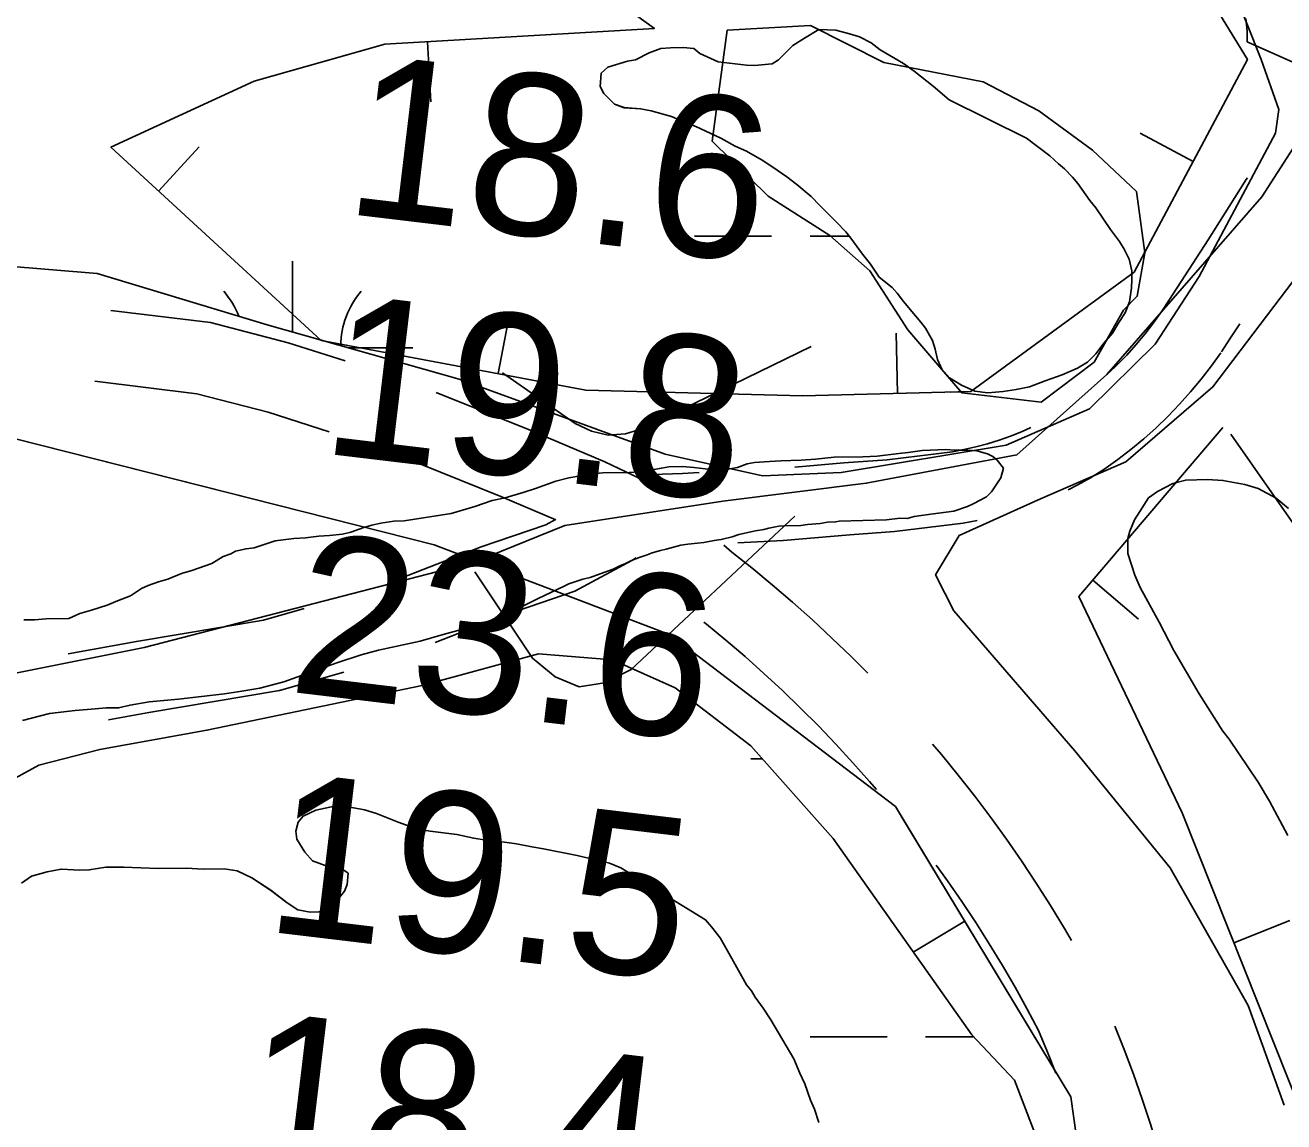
# Model space of a CAD drawing. Extents: x 3445503 to 3483459, y 540493 to 566012.
# Drawn here: x 3466933 to 3467456, y 548773 to 549229 of the extents above; entities that cross this region are included whole.
import ezdxf

# ---------------------------------------------------------------- set-up
doc = ezdxf.new("R2010")
doc.units = 0
for name, color, linetype in [('V-BORW-LINE', 7, 'Continuous'), ('V-RIVR-RANG', 7, 'Continuous'), ('V-ROAD-CNTR', 7, 'Continuous'), ('V-SITE-VEGE', 7, 'Continuous'), ('V-TOPO-MINR', 7, 'Continuous'), ('V-TOPO-SHOR', 7, 'Continuous'), ('V-WETL-SWMP', 7, 'Continuous')]:
    doc.layers.add(name, color=color, linetype=linetype)

msp = doc.modelspace()

# ---------------------------------------------------------------- linework, layer by layer
at = {"layer": 'V-BORW-LINE'}
for p, q in [((3467100.34, 549221.79), (3467101.8, 549196.83)), ((3467418.52, 549172.06), (3467396.45, 549183.82)), ((3466988.66, 549159.75), (3467005.57, 549178.16)), ((3467129.8, 549083.92), (3467134.4, 549108.5)), ((3467295.72, 549075.69), (3467295.07, 549100.68)), ((3467376.83, 548998.13), (3467395.87, 548981.93)), ((3467323.61, 548856.5), (3467302.22, 548843.57)), ((3467435.46, 548847.47), (3467458.69, 548856.71))]:
    msp.add_line(p, q, dxfattribs=at)
for points in [[(3467317.83, 549076.27), (3467326.12, 549076.48), (3467393.98, 549126.01), (3467441.07, 549214.41), (3467403.56, 549275.74), (3467392.62, 549311.16), (3467358.82, 549376.36)], [(3467403.56, 549275.74), (3467441.07, 549214.41), (3467393.98, 549126.01), (3467326.12, 549076.48), (3467256.23, 549074.66), (3467166.24, 549077.11), (3467056.22, 549097.69), (3466968.84, 549177.96), (3467028.31, 549205.46), (3467082.69, 549220.76), (3467194.67, 549227.31), (3467117.25, 549283.06)], [(3467078.82, 549219.67), (3467028.31, 549205.46), (3466968.84, 549177.96), (3467056.22, 549097.69), (3467065.09, 549096.03)], [(3466720.03, 549039.55), (3466746.51, 549040.36), (3466878.64, 549045.12), (3466928.6, 549056.96), (3467103.1, 549012.85), (3467201.16, 548975.42), (3467294.87, 548904.06), (3467367.72, 548783.51), (3467391.05, 548616.54), (3467326.34, 548429.37), (3467274.5, 548300.59), (3467198.02, 548215.41), (3467139.38, 548172.91), (3466996.02, 548188.06), (3466743.16, 548259.11), (3466544, 548310.06), (3466485.39, 548359.68), (3466472.67, 548442.32), (3466444.86, 548605.42), (3466457.29, 548717.72), (3466547.64, 548876.81), (3466669.64, 548985.71), (3466720.03, 549039.55)], [(3467029.27, 549031.51), (3466928.6, 549056.96), (3466878.64, 549045.12), (3466746.51, 549040.36), (3466720.03, 549039.55)], [(3467492.14, 548618.84), (3467487.14, 548663.94), (3467471.12, 548757.84), (3467413.97, 548901.49), (3467371.09, 548991.39), (3467430.82, 549061.57)], [(3467434.19, 549058.75), (3467566.36, 548869.75), (3467651.82, 548809.74), (3467893.83, 548804.89), (3468166.49, 548887.28), (3468333.09, 548921.34), (3468490.55, 549037.61)], [(3468490.55, 549037.61), (3468333.09, 548921.34), (3468166.49, 548887.28), (3467893.83, 548804.89), (3467651.82, 548809.74), (3467566.36, 548869.75), (3467434.19, 549058.75)], [(3467214.7, 548233.98), (3467274.5, 548300.59), (3467326.34, 548429.37), (3467391.05, 548616.54), (3467367.72, 548783.51), (3467297.13, 548900.32)]]:
    msp.add_lwpolyline(points, dxfattribs=at)
at = {"layer": 'V-ROAD-CNTR'}
for points in [[(3466879.8, 548949.59), (3466982.68, 548970.19), (3467120.15, 549005.79), (3467157.43, 549020.81), (3467223.16, 549030.94), (3467282.72, 549038.37), (3467345.32, 549050.13), (3467382.61, 549083.52), (3467447.06, 549157.34), (3467514.94, 549262.94), (3467598.3, 549370.65), (3467644.35, 549446.62), (3467705.07, 549514.19), (3467775.76, 549623.88), (3467829.59, 549669.42), (3467868.15, 549677.3), (3467945.3, 549671.1), (3468204.49, 549609.21), (3468364.09, 549573.5), (3468501.31, 549533.7)], [(3467441.05, 549165.26), (3467440.59, 549164.54), (3467424.74, 549139.55), (3467408.69, 549114.7), (3467405.24, 549109.45)], [(3466968.74, 549110.19), (3467010.16, 549105.1), (3467042.45, 549096.69), (3467066.14, 549089.18)], [(3467405.55, 549109.9), (3467402.02, 549104.96), (3467398.49, 549100.37), (3467394.78, 549095.92), (3467390.92, 549091.6), (3467386.89, 549087.43), (3467383.7, 549084.35)], [(3467437.93, 549104.67), (3467433.82, 549098.31), (3467430.29, 549092.95)], [(3467429.98, 549092.49), (3467426.13, 549087.09), (3467421.91, 549081.63), (3467417.5, 549076.31), (3467412.89, 549071.17), (3467408.1, 549066.2), (3467403.13, 549061.42), (3467397.99, 549056.81), (3467392.67, 549052.4), (3467387.2, 549048.19), (3467381.38, 549044.05), (3467375.85, 549040.67), (3467370.38, 549037.62), (3467366.58, 549035.7)], [(3466962.14, 549080.78), (3467004.52, 549075.57), (3467034.13, 549067.86), (3467059.54, 549059.8)], [(3467103.92, 549076.12), (3467142.32, 549060.67), (3467174.01, 549047.22), (3467188.6, 549040.36)], [(3467351.08, 549061.53), (3467347.26, 549059.8), (3467342.6, 549057.91), (3467337.87, 549056.22), (3467333.07, 549054.73), (3467328.22, 549053.44), (3467323.31, 549052.34), (3467318.47, 549051.47), (3467291.43, 549048.17), (3467273.42, 549046.83), (3467253.04, 549045.07)], [(3467097.22, 549046.47), (3467130.86, 549032.94), (3467153.72, 549023.24)], [(3467213.33, 549042.8), (3467206.41, 549042.42), (3467193.92, 549042.02), (3467187.8, 549040.52)], [(3467153.64, 549023.35), (3467149.54, 549021.17), (3467122.66, 549011.91), (3467092.28, 549000.05), (3467087.25, 548998.27)], [(3467328.83, 549022.86), (3467322.95, 549021.8), (3467294.37, 549018.31), (3467275.83, 549016.93), (3467248.22, 549014.55), (3467229.37, 549013.62)], [(3467223.47, 549012.63), (3467226.8, 549009.75), (3467235.11, 549003.19), (3467243.66, 548996.16), (3467252.07, 548988.96), (3467260.34, 548981.59), (3467268.46, 548974.07), (3467276.44, 548966.38), (3467283.3, 548959.49)], [(3467187.09, 549007.38), (3467185.26, 549006.22), (3467161.55, 548993.58), (3467133, 548983.74), (3467103.57, 548972.25)], [(3467049.16, 548986.4), (3467032.21, 548981.52), (3466979.44, 548972.68), (3466951.07, 548967.49)], [(3467215.27, 548980.62), (3467216.28, 548979.83), (3467224.38, 548973.17), (3467232.34, 548966.36), (3467240.17, 548959.39), (3467247.86, 548952.26), (3467255.4, 548944.99), (3467262.8, 548937.57), (3467270.05, 548930), (3467277.15, 548922.29), (3467284.1, 548914.44), (3467286.94, 548911.1)], [(3467065.65, 548959.93), (3467038.86, 548952.22), (3466984.62, 548943.12), (3466967.79, 548940.05)], [(3467310.28, 548929.97), (3467313.93, 548925.67), (3467320.93, 548917.1), (3467327.77, 548908.39), (3467334.43, 548899.54), (3467340.92, 548890.56), (3467347.22, 548881.46), (3467353.34, 548872.23), (3467359.29, 548862.89), (3467365.04, 548853.43), (3467367.94, 548848.44)], [(3467311.73, 548879.73), (3467316.42, 548873.23), (3467322.39, 548864.62), (3467328.19, 548855.89), (3467333.81, 548847.05), (3467339.25, 548838.09), (3467344.52, 548829.03), (3467349.61, 548819.87), (3467354.27, 548811.08), (3467358.06, 548802), (3467361.49, 548793.33)], [(3467386.04, 548812.83), (3467389.89, 548803.1), (3467393.72, 548792.82), (3467397.35, 548782.47), (3467400.78, 548772.05), (3467404, 548761.56), (3467407.02, 548751.02), (3467409.83, 548740.41), (3467412.43, 548729.75), (3467414.82, 548719.05), (3467415.18, 548717.31)]]:
    msp.add_lwpolyline(points, dxfattribs=at)
at = {"layer": 'V-SITE-VEGE'}
for points in [[(3467525.69, 549234.71), (3467521.54, 549227.83), (3467515.23, 549216.74), (3467511.53, 549209.64), (3467504.15, 549193.69), (3467441, 549221.78), (3467440.96, 549226.2), (3467440.48, 549231.49)], [(3467028.34, 549011.59), (3467032.98, 549013.05), (3467037.03, 549014.52), (3467044.85, 549015.41), (3467049.64, 549015.71), (3467055.29, 549016.45), (3467059.64, 549016.61), (3467065, 549017.21), (3467068.48, 549018.08), (3467073.98, 549019.99), (3467077.31, 549021.01), (3467080.93, 549021.75), (3467086.44, 549022.63), (3467090.64, 549022.79), (3467110.2, 549025.75), (3467120.05, 549028.68), (3467127.29, 549031.16), (3467132.65, 549032.33), (3467140.62, 549034.68), (3467145.25, 549036.14), (3467153.65, 549039.21), (3467159.15, 549040.68), (3467168.86, 549042.3), (3467173.21, 549042.75), (3467184.23, 549042.78), (3467189.88, 549043.23), (3467197.56, 549044.7), (3467200.6, 549045.15), (3467206.4, 549045.31), (3467211.04, 549044.89), (3467215.82, 549044.32), (3467220.03, 549044.19), (3467225.97, 549044.35), (3467229.16, 549044.94), (3467233.21, 549046.4), (3467236.25, 549046.99), (3467242.49, 549047.44), (3467247.27, 549047.75), (3467255.68, 549047.92), (3467261.62, 549048.37), (3467269.3, 549049.26), (3467281.33, 549049.3), (3467287.27, 549049.6), (3467296.25, 549050.79), (3467300.17, 549051.09), (3467305.96, 549051.98), (3467315.82, 549052.44), (3467319.45, 549052.16), (3467324.81, 549052.18), (3467328.58, 549051.9), (3467333.08, 549050.61), (3467335.25, 549049.45), (3467337.14, 549048.01), (3467339.76, 549044.68), (3467338.61, 549040.62), (3467336.16, 549036.84), (3467334.72, 549034.81), (3467332.69, 549032.78), (3467327.19, 549029.86), (3467324.73, 549028.69), (3467319.08, 549026.79), (3467309.52, 549025.6), (3467302.56, 549024.57), (3467299.67, 549023.69), (3467296.77, 549023.83), (3467291.12, 549023.23), (3467271.41, 549022.59), (3467269.96, 549022.3), (3467266.62, 549022.15), (3467263.58, 549021.7), (3467258.22, 549021.25), (3467255.46, 549020.81), (3467248.65, 549020.64), (3467246.33, 549020.49), (3467242.28, 549019.76), (3467240.1, 549019.17), (3467236.63, 549018.58), (3467229.82, 549017.11), (3467226.92, 549016.08), (3467222.43, 549015.06), (3467219.53, 549014.61), (3467215.19, 549013.73), (3467212.58, 549013.44), (3467208.52, 549013.13), (3467205.62, 549012.69), (3467199.54, 549010.93), (3467197.22, 549010.49), (3467193.75, 549009.46), (3467191.72, 549008.59), (3467188.82, 549007.71), (3467185.2, 549006.25), (3467182.45, 549004.94), (3467180.57, 549004.21), (3467177.53, 549002.75), (3467172.17, 549000.7), (3467167.97, 548999.24), (3467164.93, 548998.51), (3467159.14, 548996.61), (3467157.11, 548995.59), (3467146.4, 548990.48), (3467136.99, 548985.82)], [(3467458.16, 549027.86), (3467453.04, 549032.23), (3467445.5, 549036.15), (3467439.97, 549037.87), (3467430.9, 549039.57), (3467424.49, 549039.96), (3467415.44, 549039.66), (3467410.16, 549038.3), (3467403.78, 549034.93), (3467400.04, 549032.25), (3467396.33, 549026.7), (3467394.15, 549023.16), (3467392.2, 549018.5), (3467391.35, 549015.4), (3467391.4, 549009.22), (3467394.34, 549000.19), (3467396.58, 548995.13), (3467404.43, 548980.62), (3467410.48, 548968.96), (3467421.01, 548950.94), (3467430.84, 548935.34), (3467433.52, 548932.05), (3467445.58, 548914.26), (3467450.29, 548906.34), (3467457.91, 548892.05)], [(3466932.61, 548981.59), (3466937.1, 548981.6), (3466941.89, 548982.06), (3466951.31, 548982.23), (3466955.94, 548984.27), (3466960.72, 548985.59), (3466967.24, 548987.78), (3466971.58, 548989.54), (3466976.94, 548991.58), (3466981.57, 548994.64), (3466984.32, 548995.95), (3466988.66, 548997.41), (3466992.43, 548998.58), (3466998.22, 549000.92), (3467002.42, 549002.09), (3467010.82, 549005.01), (3467015.45, 549007.93), (3467018.63, 549009.1), (3467020.66, 549010.12), (3467025.01, 549011.15), (3467028.34, 549011.59)], [(3467136.99, 548985.82), (3467126.71, 548981.15), (3467120.05, 548979.1), (3467106.87, 548975.58), (3467097.31, 548972.8), (3467080.07, 548968.98), (3467072.83, 548967.07), (3467062.69, 548963.71), (3467040.68, 548955.82), (3467030.69, 548953.18), (3467023.3, 548952), (3467016.05, 548950.96), (3466996.92, 548948.73), (3466984.75, 548947.54), (3466976.78, 548946.21), (3466972, 548945.03), (3466966.93, 548945.02), (3466962.29, 548944.71), (3466954.03, 548943.96), (3466943.31, 548942.78), (3466932.15, 548939.84)], [(3467242.99, 548815.49), (3467239.86, 548820.32), (3467236.52, 548824.93), (3467234.95, 548827.57), (3467232.94, 548829.98), (3467226.89, 548840.98), (3467221.97, 548849.55), (3467218.4, 548854.16), (3467215.95, 548857.01), (3467180.66, 548878.59), (3467176.01, 548880.54), (3467162.52, 548883.75), (3467148.58, 548886.51), (3467143.72, 548887.35), (3467137.3, 548888.63), (3467132.44, 548889.25), (3467124.7, 548890.07), (3467119.62, 548890.92), (3467112.54, 548892.41), (3467101.49, 548893.86), (3467096.18, 548894.7), (3467088.21, 548897.51), (3467079.13, 548901.19), (3467074.26, 548902.7), (3467063.64, 548904.6), (3467053.95, 548902.54), (3467048.66, 548900.07), (3467046.69, 548897.62), (3467045.62, 548893.86), (3467046.09, 548890.55), (3467049.45, 548885.06), (3467052.56, 548881.55), (3467057.88, 548879.6), (3467064.29, 548878.55), (3467067.4, 548876.37), (3467067, 548871.73), (3467065.92, 548868.85), (3467062.42, 548864.63), (3467060, 548862.4), (3467055.38, 548860.37), (3467051.63, 548860.12), (3467046.54, 548861.19), (3467042.11, 548864.02), (3467035.21, 548869.27), (3467027.45, 548874.51), (3467021.24, 548877.33), (3467015.94, 548878.17), (3467007.1, 548878.1), (3467000.25, 548878.49), (3466988.55, 548878.39), (3466981.26, 548878.55), (3466974.2, 548878.94), (3466966.69, 548878.88), (3466959.85, 548877.72), (3466955.88, 548877.69), (3466948.14, 548878.07), (3466942.41, 548876.92), (3466935.8, 548875.1), (3466931.63, 548872.2)], [(3467257.12, 548788.88), (3467255.09, 548793.28), (3467252.62, 548799.22), (3467242.99, 548815.49)], [(3467262.98, 548772.81), (3467261.18, 548778.32), (3467259.6, 548782.05), (3467257.12, 548788.88)]]:
    msp.add_lwpolyline(points, dxfattribs=at)
msp.add_lwpolyline([(3467317.19, 549197.7), (3467310.5, 549203.33), (3467302.66, 549209.54), (3467298.15, 549212.72), (3467288.43, 549218.49), (3467284.79, 549221.38), (3467279.86, 549223.83), (3467275.79, 549225.12), (3467269.99, 549226.55), (3467263.03, 549226.82), (3467257.1, 549223.33), (3467252.18, 549220.27), (3467246.25, 549214.31), (3467243.65, 549212.56), (3467236.26, 549211.96), (3467232.93, 549212.09), (3467221.18, 549213.51), (3467213.48, 549216.97), (3467211.02, 549218.99), (3467206.67, 549219.41), (3467201.3, 549219.25), (3467197.39, 549218.95), (3467192.46, 549217.19), (3467186.82, 549214.28), (3467183.49, 549213.69), (3467175.38, 549211.2), (3467172.49, 549208.73), (3467172.07, 549203.22), (3467173.67, 549200.32), (3467178.03, 549195.84), (3467182.1, 549194.41), (3467188.91, 549193.99), (3467193.26, 549193.13), (3467201.82, 549190.69), (3467207.77, 549188.1), (3467211.83, 549186.52), (3467222.29, 549181.77), (3467228.24, 549178.45), (3467232.88, 549176.29), (3467239.42, 549172.54), (3467243.48, 549169.94), (3467249.73, 549165.61), (3467253.8, 549162.43), (3467259.76, 549157.52), (3467263.39, 549153.76), (3467270.37, 549146.83), (3467274.15, 549142.78), (3467276.33, 549140.18), (3467281.14, 549133.52), (3467284.48, 549129.33), (3467288.12, 549123.97), (3467293.5, 549119.64), (3467295.53, 549117.33), (3467298.15, 549113.86), (3467303.1, 549107.93), (3467305.43, 549105.32), (3467307.32, 549102.87), (3467310.23, 549097.66), (3467311.4, 549094.04), (3467312.29, 549089.84), (3467314.04, 549085.78), (3467317.24, 549082.17), (3467322.32, 549079.14), (3467327.83, 549076.69), (3467333.2, 549075.98), (3467339.58, 549076.43), (3467344.94, 549077.32), (3467350.59, 549078.49), (3467357.1, 549080.98), (3467364.05, 549083.46), (3467370.43, 549086.24), (3467374.62, 549088.71), (3467378.09, 549092.2), (3467381.56, 549096.7), (3467385.02, 549100.77), (3467387.62, 549105.13), (3467390.22, 549109.2), (3467392.09, 549113.7), (3467392.94, 549119.5), (3467393.08, 549122.98), (3467393.07, 549126.6), (3467391.89, 549131.53), (3467389.85, 549135.58), (3467387.96, 549138.76), (3467384.17, 549143.82), (3467378.06, 549152.8), (3467375.58, 549155.83), (3467370.63, 549162.92), (3467368.45, 549165.52), (3467365.11, 549168.99), (3467362.64, 549171.02), (3467359.01, 549174.34), (3467349.27, 549181.7)], close=True, dxfattribs=at)
at = {"layer": 'V-TOPO-MINR'}
for points in [[(3467131.49, 549084.18), (3467161.68, 549063.24), (3467168.51, 549060.03), (3467175.46, 549058.35), (3467182.59, 549058.95), (3467189.83, 549061.09), (3467259.75, 549095.16)], [(3467163.38, 548953.86), (3467173.94, 548955.53), (3467184.95, 548960.99), (3467252.96, 549024.74)], [(3467120.09, 549001.64), (3467144.01, 548965.72), (3467153.47, 548957.89), (3467163.38, 548953.86)]]:
    msp.add_lwpolyline(points, dxfattribs=at)
at = {"layer": 'V-TOPO-SHOR'}
msp.add_lwpolyline([(3467389.58, 549110.23), (3467377.41, 549088.74), (3467355.33, 549072.11), (3467322.39, 549075.96), (3467299.96, 549102.11), (3467284.14, 549126.67), (3467267.56, 549141.35), (3467241.93, 549157.6), (3467218.71, 549180.46), (3467224.93, 549226.58), (3467259.47, 549228.5), (3467290.03, 549213.11), (3467310.63, 549209.16), (3467331.23, 549205.21), (3467354.37, 549193.05), (3467376.72, 549176.77), (3467394.95, 549159.64), (3467398.45, 549134.16), (3467395.3, 549116.03), (3467389.58, 549110.23)], dxfattribs=at)
at = {"layer": 'V-WETL-SWMP'}
for p, q in [((3467211.35, 549141.07), (3467243.35, 549141.07)), ((3467259.35, 549141.07), (3467275.59, 549141.07)), ((3467044.29, 549101.19), (3467044.29, 549130.64)), ((3467067.37, 549094.64), (3467094.29, 549094.64)), ((3467234.76, 548923.83), (3467239.6, 548923.83)), ((3467259.35, 548808.39), (3467291.35, 548808.39)), ((3467307.35, 548808.39), (3467327.47, 548808.39))]:
    msp.add_line(p, q, dxfattribs=at)
for points in [[(3467434.35, 549245.79), (3467446.85, 549214.47), (3467454.1, 549193.59), (3467452.82, 549183.79), (3467420.99, 549124.26), (3467402.78, 549096.12), (3467375.43, 549069.26), (3467340.85, 549054.14), (3467272.31, 549042.83), (3467239.65, 549041.43), (3467199.13, 549050.46), (3467113.48, 549081.56), (3467033.73, 549104.18), (3466963.12, 549125.53), (3466924.58, 549128.68)], [(3467456.4, 548780.05), (3467441.44, 548821.45), (3467408.96, 548878.54), (3467369.42, 548927.26), (3467319.13, 548985.39), (3467311.5, 549000.36), (3467321.26, 549016.65), (3467355.14, 549031.95), (3467390.62, 549047.26), (3467426.75, 549078.39), (3467468.63, 549133.69)], [(3467458.16, 549027.86), (3467453.04, 549032.23), (3467445.5, 549036.15), (3467439.97, 549037.87), (3467430.9, 549039.57), (3467424.49, 549039.96), (3467415.44, 549039.66), (3467410.15, 549038.3), (3467403.78, 549034.94), (3467400.04, 549032.26), (3467396.33, 549026.7), (3467394.15, 549023.16), (3467392.2, 549018.5), (3467391.35, 549015.4), (3467391.39, 549009.22), (3467394.34, 549000.19), (3467396.58, 548995.13), (3467404.43, 548980.62), (3467410.48, 548968.96), (3467421, 548950.94), (3467430.84, 548935.34), (3467433.52, 548932.05), (3467445.59, 548914.26), (3467450.29, 548906.34), (3467457.91, 548892.05)], [(3466757.68, 548527.32), (3466781.14, 548548.29), (3466796.1, 548573.17), (3466809.06, 548607.84), (3466869.99, 548776.59), (3466907.55, 548893.01), (3466921.87, 548912), (3466938.83, 548921.2), (3466964.29, 548927.81), (3467008.7, 548935.78), (3467098.16, 548954.33), (3467146.47, 548967.54), (3467177.19, 548965.02), (3467203.36, 548953.33), (3467234.79, 548929.25), (3467268.89, 548890.8), (3467326.62, 548809.29), (3467344.32, 548790.4), (3467370, 548723.17), (3467382.65, 548644.8), (3467380.88, 548578.8), (3467369.96, 548513.43)], [(3467234.95, 548827.57), (3467232.94, 548829.98), (3467226.89, 548840.98), (3467221.97, 548849.55), (3467218.4, 548854.16), (3467215.95, 548857.01), (3467180.66, 548878.59), (3467176.01, 548880.54), (3467162.52, 548883.75), (3467148.58, 548886.51), (3467143.72, 548887.35), (3467137.3, 548888.63), (3467132.44, 548889.25), (3467124.71, 548890.07), (3467119.62, 548890.92), (3467112.54, 548892.41), (3467101.49, 548893.86), (3467096.18, 548894.7), (3467088.21, 548897.51), (3467079.13, 548901.19), (3467074.26, 548902.7), (3467063.64, 548904.6), (3467053.94, 548902.54), (3467048.66, 548900.07), (3467046.7, 548897.62), (3467045.62, 548893.86), (3467046.09, 548890.55), (3467049.45, 548885.06), (3467052.56, 548881.55), (3467057.88, 548879.6), (3467064.29, 548878.55), (3467067.4, 548876.37), (3467067, 548871.73), (3467065.91, 548868.85), (3467062.41, 548864.63), (3467060, 548862.4), (3467055.38, 548860.37), (3467051.63, 548860.12), (3467046.54, 548861.19), (3467042.1, 548864.02), (3467035.22, 548869.27), (3467027.45, 548874.51), (3467021.24, 548877.33), (3467015.94, 548878.17), (3467007.1, 548878.1), (3467000.25, 548878.49), (3466988.55, 548878.39), (3466981.26, 548878.56), (3466974.19, 548878.94), (3466966.69, 548878.88), (3466959.85, 548877.72), (3466955.88, 548877.69), (3466948.14, 548878.07), (3466942.41, 548876.92), (3466935.8, 548875.1), (3466931.63, 548872.2)], [(3467242.99, 548815.49), (3467239.86, 548820.32), (3467236.52, 548824.93), (3467234.95, 548827.57)], [(3467262.98, 548772.81), (3467261.17, 548778.32), (3467259.6, 548782.06), (3467257.12, 548788.88), (3467255.09, 548793.28), (3467252.62, 548799.22), (3467242.99, 548815.49)]]:
    msp.add_lwpolyline(points, dxfattribs=at)
msp.add_lwpolyline([(3467317.19, 549197.7), (3467310.5, 549203.33), (3467302.66, 549209.54), (3467298.15, 549212.72), (3467288.43, 549218.49), (3467284.79, 549221.38), (3467279.86, 549223.83), (3467275.79, 549225.12), (3467269.99, 549226.55), (3467263.03, 549226.82), (3467257.1, 549223.33), (3467252.18, 549220.27), (3467246.25, 549214.31), (3467243.65, 549212.56), (3467236.26, 549211.96), (3467232.92, 549212.09), (3467221.18, 549213.51), (3467213.48, 549216.96), (3467211.02, 549218.99), (3467206.67, 549219.41), (3467201.3, 549219.25), (3467197.39, 549218.95), (3467192.46, 549217.19), (3467186.82, 549214.28), (3467183.49, 549213.69), (3467175.38, 549211.2), (3467172.49, 549208.73), (3467172.07, 549203.22), (3467173.67, 549200.32), (3467178.03, 549195.84), (3467182.1, 549194.4), (3467188.91, 549193.99), (3467193.26, 549193.13), (3467201.82, 549190.69), (3467207.77, 549188.1), (3467211.83, 549186.52), (3467222.29, 549181.77), (3467228.24, 549178.45), (3467232.88, 549176.29), (3467239.42, 549172.54), (3467243.48, 549169.94), (3467249.73, 549165.61), (3467253.8, 549162.43), (3467259.76, 549157.52), (3467263.39, 549153.76), (3467270.37, 549146.83), (3467274.15, 549142.78), (3467276.33, 549140.18), (3467281.14, 549133.52), (3467284.48, 549129.33), (3467288.12, 549123.97), (3467293.5, 549119.64), (3467295.54, 549117.33), (3467298.15, 549113.86), (3467303.1, 549107.93), (3467305.43, 549105.32), (3467307.32, 549102.87), (3467310.23, 549097.66), (3467311.4, 549094.04), (3467312.29, 549089.83), (3467314.04, 549085.78), (3467317.24, 549082.17), (3467322.32, 549079.14), (3467327.83, 549076.69), (3467333.2, 549075.98), (3467339.58, 549076.43), (3467344.94, 549077.32), (3467350.59, 549078.49), (3467357.1, 549080.98), (3467364.06, 549083.46), (3467370.43, 549086.24), (3467374.62, 549088.71), (3467378.09, 549092.2), (3467381.56, 549096.71), (3467385.02, 549100.78), (3467387.62, 549105.13), (3467390.22, 549109.2), (3467392.09, 549113.7), (3467392.94, 549119.5), (3467393.08, 549122.98), (3467393.07, 549126.6), (3467391.89, 549131.53), (3467389.85, 549135.58), (3467387.96, 549138.76), (3467384.17, 549143.82), (3467378.06, 549152.8), (3467375.58, 549155.83), (3467370.64, 549162.92), (3467368.45, 549165.52), (3467365.11, 549168.99), (3467362.64, 549171.02), (3467359, 549174.34), (3467349.27, 549181.7)], close=True, dxfattribs=at)
for centre, start, end in [((3466989.04, 549095.11), 21.0019, 40.7718), ((3467099.53, 549095.11), 139.2282, 179.3483)]:
    msp.add_arc(centre, 35.25, start, end, dxfattribs=at)

# ---------------------------------------------------------------- texts
at = {"layer": 'V-RIVR-RANG'}
for s, p in [('18.6', (3467064.99, 549150.54)), ('19.8', (3467055.19, 549051)), ('23.6', (3467041.72, 548951.9)), ('19.5', (3467031.92, 548852.36)), ('18.4', (3467020.29, 548753.04))]:
    msp.add_text(s, height=67, rotation=353.1783, dxfattribs=at).set_placement(p)

doc.saveas('drawing.dxf')
